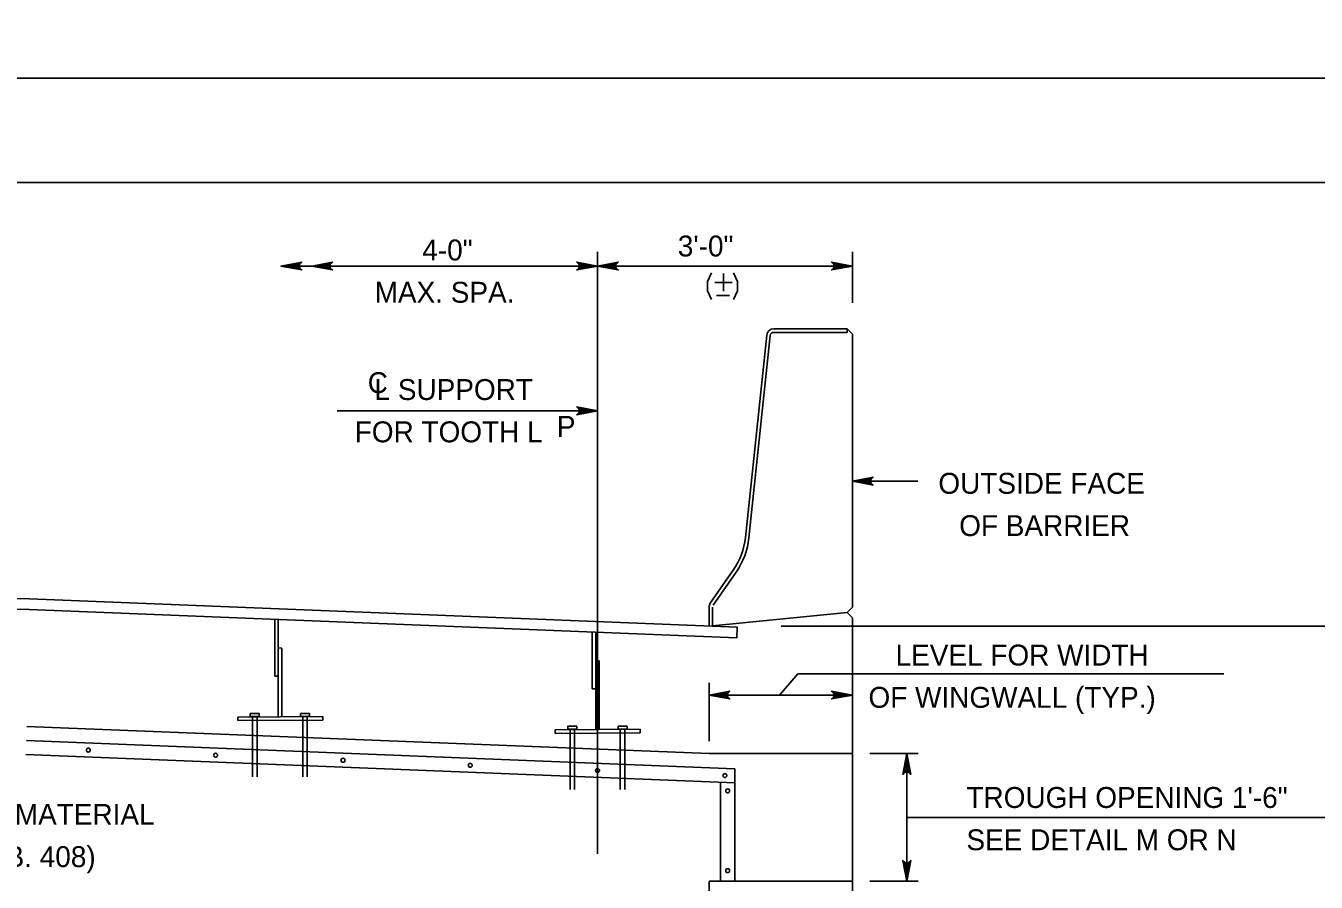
# Model space of a CAD drawing. Extents: x 636530 to 644067, y 294168 to 299122.
# Drawn here: x 638694.2 to 638879.5, y 294647.1 to 294770 of the extents above; entities that cross this region are included whole.
import ezdxf

# ---------------------------------------------------------------- set-up
doc = ezdxf.new("R2010")
doc.units = 0
doc.layers.add('1', color=7, linetype='Continuous')
doc.layers.add('PLT-BNDY', color=7, linetype='Continuous')

msp = doc.modelspace()

# ---------------------------------------------------------------- linework, layer by layer
at = {"layer": '1'}
for p, q in [((638991.78, 294747.48), (638205.78, 294747.48)), ((638776.3, 294737.54), (638776.3, 294651.11)), ((638812.88, 294730.2), (638812.88, 294737.54)), ((638730.86, 294735.5), (638776.3, 294735.5)), ((638776.3, 294735.5), (638812.88, 294735.5)), ((638800.59, 294725.57), (638797.53, 294696.54)), ((638812.11, 294726.48), (638801.6, 294726.48)), ((638812.11, 294725.97), (638801.6, 294725.97)), ((638812.88, 294725.72), (638812.11, 294726.48)), ((638812.11, 294726.48), (638812.11, 294725.97)), ((638812.88, 294725.72), (638812.88, 294686.53)), ((638801.09, 294725.52), (638798.03, 294696.48)), ((638738.92, 294714.72), (638776.3, 294714.72)), ((638822.28, 294704.62), (638812.88, 294704.62)), ((638694.77, 294687.71), (638548.46, 294690.64)), ((638792.48, 294687.12), (638795.78, 294691.85)), ((638792.9, 294686.83), (638796.2, 294691.56)), ((638694.72, 294686.19), (638548.46, 294689.11)), ((638796.36, 294683.65), (638694.77, 294687.71)), ((638796.3, 294682.13), (638694.72, 294686.19)), ((638792.3, 294686.54), (638792.3, 294683.81)), ((638812.11, 294685.77), (638792.3, 294683.81)), ((638792.81, 294686.54), (638792.81, 294683.79)), ((638812.88, 294686.53), (638812.11, 294685.77)), ((638812.88, 294685.01), (638812.11, 294685.77)), ((638812.88, 294685.01), (638812.88, 294665.51)), ((638729.97, 294684.78), (638729.97, 294676.65)), ((638730.48, 294684.76), (638730.48, 294670.8)), ((638796.36, 294683.65), (638796.3, 294682.13)), ((638802.67, 294683.81), (638906.29, 294683.81)), ((638775.54, 294682.96), (638775.54, 294674.82)), ((638776.05, 294682.94), (638776.04, 294668.98)), ((638730.99, 294680.67), (638730.48, 294680.69)), ((638730.99, 294680.67), (638730.98, 294670.8)), ((638776.55, 294678.85), (638776.05, 294678.87)), ((638776.55, 294678.85), (638776.55, 294668.98)), ((638730.48, 294676.62), (638729.97, 294676.65)), ((638792.3, 294667.32), (638792.3, 294675.66)), ((638805.04, 294676.95), (638802.42, 294673.91)), ((638805.04, 294676.95), (638866.18, 294676.95)), ((638776.05, 294674.8), (638775.54, 294674.82)), ((638812.88, 294673.91), (638792.3, 294673.91)), ((638724.67, 294670.76), (638736.87, 294670.85)), ((638724.68, 294670.25), (638724.67, 294670.76)), ((638724.68, 294670.25), (638736.87, 294670.34)), ((638726.79, 294670.84), (638726.79, 294662.17)), ((638727.44, 294670.84), (638727.44, 294662.17)), ((638733.98, 294670.84), (638733.98, 294662.17)), ((638734.63, 294670.84), (638734.63, 294662.17)), ((638736.87, 294670.34), (638736.87, 294670.85)), ((638792.3, 294665.51), (638694.4, 294669.43)), ((638770.24, 294668.93), (638782.43, 294669.02)), ((638770.24, 294668.42), (638770.24, 294668.93)), ((638770.24, 294668.42), (638782.44, 294668.52)), ((638772.36, 294669.02), (638772.36, 294660.35)), ((638773.01, 294669.02), (638773.01, 294660.35)), ((638779.55, 294669.02), (638779.55, 294660.35)), ((638780.2, 294669.02), (638780.2, 294660.35)), ((638782.44, 294668.52), (638782.43, 294669.02)), ((638796, 294663.33), (638694.32, 294667.4)), ((638796, 294661.3), (638694.24, 294665.37)), ((638812.88, 294665.51), (638792.3, 294665.51)), ((638812.88, 294665.51), (638812.88, 294594.27)), ((638822.3, 294665.51), (638815.38, 294665.51)), ((638820.69, 294647.22), (638820.69, 294665.51)), ((638796, 294663.33), (638796, 294647.22)), ((638793.97, 294661.38), (638793.97, 294647.22)), ((638888.91, 294656.36), (638820.69, 294656.36)), ((638812.88, 294647.22), (638792.3, 294647.22)), ((638792.3, 294647.22), (638792.3, 294635.04)), ((638822.3, 294647.22), (638815.38, 294647.22))]:
    msp.add_line(p, q, dxfattribs=at)
for points in [[(638730.86, 294735.5), (638733.85, 294736.06), (638733.73, 294735.98), (638733.62, 294735.9), (638733.56, 294735.8), (638733.5, 294735.7), (638733.48, 294735.6), (638733.46, 294735.5), (638733.48, 294735.4), (638733.5, 294735.3), (638733.56, 294735.2), (638733.62, 294735.1), (638733.73, 294735.02), (638733.85, 294734.94), (638730.86, 294735.5), (638733.73, 294735.02), (638733.62, 294735.1), (638730.86, 294735.5), (638733.56, 294735.2), (638733.5, 294735.3), (638730.86, 294735.5), (638733.48, 294735.4), (638733.46, 294735.5), (638730.86, 294735.5), (638733.48, 294735.6), (638733.5, 294735.7), (638730.86, 294735.5), (638733.56, 294735.8), (638733.62, 294735.9), (638730.86, 294735.5), (638733.73, 294735.98)], [(638735.29, 294735.5), (638738.28, 294736.06), (638738.16, 294735.98), (638738.05, 294735.9), (638737.99, 294735.8), (638737.93, 294735.7), (638737.91, 294735.6), (638737.89, 294735.5), (638737.91, 294735.4), (638737.93, 294735.3), (638737.99, 294735.2), (638738.05, 294735.1), (638738.16, 294735.02), (638738.28, 294734.94), (638735.29, 294735.5), (638738.16, 294735.02), (638738.05, 294735.1), (638735.29, 294735.5), (638737.99, 294735.2), (638737.93, 294735.3), (638735.29, 294735.5), (638737.91, 294735.4), (638737.89, 294735.5), (638735.29, 294735.5), (638737.91, 294735.6), (638737.93, 294735.7), (638735.29, 294735.5), (638737.99, 294735.8), (638738.05, 294735.9), (638735.29, 294735.5), (638738.16, 294735.98)], [(638776.3, 294735.5), (638773.32, 294734.94), (638773.43, 294735.02), (638773.55, 294735.1), (638773.61, 294735.2), (638773.67, 294735.3), (638773.68, 294735.4), (638773.7, 294735.5), (638773.68, 294735.6), (638773.67, 294735.7), (638773.61, 294735.8), (638773.55, 294735.9), (638773.43, 294735.98), (638773.32, 294736.06), (638776.3, 294735.5), (638773.43, 294735.98), (638773.55, 294735.9), (638776.3, 294735.5), (638773.61, 294735.8), (638773.67, 294735.7), (638776.3, 294735.5), (638773.68, 294735.6), (638773.7, 294735.5), (638776.3, 294735.5), (638773.68, 294735.4), (638773.67, 294735.3), (638776.3, 294735.5), (638773.61, 294735.2), (638773.55, 294735.1), (638776.3, 294735.5), (638773.43, 294735.02)], [(638776.3, 294735.5), (638779.28, 294736.06), (638779.17, 294735.98), (638779.05, 294735.9), (638778.99, 294735.8), (638778.93, 294735.7), (638778.92, 294735.6), (638778.9, 294735.5), (638778.92, 294735.4), (638778.93, 294735.3), (638778.99, 294735.2), (638779.05, 294735.1), (638779.17, 294735.02), (638779.28, 294734.94), (638776.3, 294735.5), (638779.17, 294735.02), (638779.05, 294735.1), (638776.3, 294735.5), (638778.99, 294735.2), (638778.93, 294735.3), (638776.3, 294735.5), (638778.92, 294735.4), (638778.9, 294735.5), (638776.3, 294735.5), (638778.92, 294735.6), (638778.93, 294735.7), (638776.3, 294735.5), (638778.99, 294735.8), (638779.05, 294735.9), (638776.3, 294735.5), (638779.17, 294735.98)], [(638812.88, 294735.5), (638809.89, 294734.94), (638810.01, 294735.02), (638810.12, 294735.1), (638810.18, 294735.2), (638810.24, 294735.3), (638810.26, 294735.4), (638810.28, 294735.5), (638810.26, 294735.6), (638810.24, 294735.7), (638810.18, 294735.8), (638810.12, 294735.9), (638810.01, 294735.98), (638809.89, 294736.06), (638812.88, 294735.5), (638810.01, 294735.98), (638810.12, 294735.9), (638812.88, 294735.5), (638810.18, 294735.8), (638810.24, 294735.7), (638812.88, 294735.5), (638810.26, 294735.6), (638810.28, 294735.5), (638812.88, 294735.5), (638810.26, 294735.4), (638810.24, 294735.3), (638812.88, 294735.5), (638810.18, 294735.2), (638810.12, 294735.1), (638812.88, 294735.5), (638810.01, 294735.02)], [(638792.66, 294734.53), (638792.06, 294733.26), (638792.06, 294731.96), (638792.66, 294730.69)], [(638793.12, 294733.14), (638795.63, 294733.14)], [(638794.36, 294731.87), (638794.36, 294734.41)], [(638795.81, 294734.53), (638796.41, 294733.26), (638796.41, 294731.96), (638795.81, 294730.69)], [(638793.36, 294731.25), (638795.24, 294731.25)], [(638776.3, 294714.72), (638773.32, 294714.16), (638773.43, 294714.24), (638773.55, 294714.32), (638773.61, 294714.42), (638773.67, 294714.52), (638773.68, 294714.62), (638773.7, 294714.72), (638773.68, 294714.82), (638773.67, 294714.92), (638773.61, 294715.02), (638773.55, 294715.12), (638773.43, 294715.2), (638773.32, 294715.28), (638776.3, 294714.72), (638773.43, 294715.2), (638773.55, 294715.12), (638776.3, 294714.72), (638773.61, 294715.02), (638773.67, 294714.92), (638776.3, 294714.72), (638773.68, 294714.82), (638773.7, 294714.72), (638776.3, 294714.72), (638773.68, 294714.62), (638773.67, 294714.52), (638776.3, 294714.72), (638773.61, 294714.42), (638773.55, 294714.32), (638776.3, 294714.72), (638773.43, 294714.24)], [(638812.88, 294704.62), (638815.86, 294705.18), (638815.74, 294705.1), (638815.63, 294705.02), (638815.57, 294704.92), (638815.51, 294704.82), (638815.49, 294704.72), (638815.48, 294704.62), (638815.49, 294704.52), (638815.51, 294704.42), (638815.57, 294704.32), (638815.63, 294704.22), (638815.74, 294704.14), (638815.86, 294704.06), (638812.88, 294704.62), (638815.74, 294704.14), (638815.63, 294704.22), (638812.88, 294704.62), (638815.57, 294704.32), (638815.51, 294704.42), (638812.88, 294704.62), (638815.49, 294704.52), (638815.48, 294704.62), (638812.88, 294704.62), (638815.49, 294704.72), (638815.51, 294704.82), (638812.88, 294704.62), (638815.57, 294704.92), (638815.63, 294705.02), (638812.88, 294704.62), (638815.74, 294705.1)], [(638792.3, 294673.91), (638795.28, 294674.47), (638795.17, 294674.39), (638795.05, 294674.31), (638795, 294674.21), (638794.94, 294674.11), (638794.92, 294674.01), (638794.9, 294673.91), (638794.92, 294673.81), (638794.94, 294673.71), (638795, 294673.61), (638795.05, 294673.51), (638795.17, 294673.44), (638795.28, 294673.36), (638792.3, 294673.91), (638795.17, 294673.44), (638795.05, 294673.51), (638792.3, 294673.91), (638795, 294673.61), (638794.94, 294673.71), (638792.3, 294673.91), (638794.92, 294673.81), (638794.9, 294673.91), (638792.3, 294673.91), (638794.92, 294674.01), (638794.94, 294674.11), (638792.3, 294673.91), (638795, 294674.21), (638795.05, 294674.31), (638792.3, 294673.91), (638795.17, 294674.39)], [(638812.88, 294673.91), (638809.89, 294673.36), (638810.01, 294673.44), (638810.12, 294673.51), (638810.18, 294673.61), (638810.24, 294673.71), (638810.26, 294673.81), (638810.28, 294673.91), (638810.26, 294674.01), (638810.24, 294674.11), (638810.18, 294674.21), (638810.12, 294674.31), (638810.01, 294674.39), (638809.89, 294674.47), (638812.88, 294673.91), (638810.01, 294674.39), (638810.12, 294674.31), (638812.88, 294673.91), (638810.18, 294674.21), (638810.24, 294674.11), (638812.88, 294673.91), (638810.26, 294674.01), (638810.28, 294673.91), (638812.88, 294673.91), (638810.26, 294673.81), (638810.24, 294673.71), (638812.88, 294673.91), (638810.18, 294673.61), (638810.12, 294673.51), (638812.88, 294673.91), (638810.01, 294673.44)], [(638820.69, 294665.51), (638821.25, 294662.53), (638821.09, 294662.76), (638820.89, 294662.87), (638820.69, 294662.91), (638820.49, 294662.87), (638820.29, 294662.76), (638820.13, 294662.53), (638820.69, 294665.51), (638820.29, 294662.76), (638820.49, 294662.87), (638820.69, 294665.51), (638820.69, 294662.91), (638820.89, 294662.87), (638820.69, 294665.51), (638821.09, 294662.76)], [(638820.69, 294647.22), (638820.13, 294650.2), (638820.29, 294649.97), (638820.49, 294649.85), (638820.69, 294649.82), (638820.89, 294649.85), (638821.09, 294649.97), (638821.25, 294650.2), (638820.69, 294647.22), (638821.09, 294649.97), (638820.89, 294649.85), (638820.69, 294647.22), (638820.69, 294649.82), (638820.49, 294649.85), (638820.69, 294647.22), (638820.29, 294649.97)]]:
    msp.add_lwpolyline(points, dxfattribs=at)
for points in [[(638726.46, 294670.84), (638727.74, 294670.84), (638727.74, 294671.26), (638726.46, 294671.26)], [(638734.97, 294670.84), (638733.68, 294670.84), (638733.68, 294671.26), (638734.97, 294671.26)], [(638772.02, 294669.02), (638773.31, 294669.02), (638773.31, 294669.44), (638772.02, 294669.44)], [(638780.54, 294669.02), (638779.25, 294669.02), (638779.25, 294669.44), (638780.54, 294669.44)]]:
    msp.add_lwpolyline(points, close=True, dxfattribs=at)
for centre in [(638703.21, 294666.02), (638721.48, 294665.29), (638739.76, 294664.56), (638758.03, 294663.83), (638776.3, 294663.1), (638794.58, 294662.37), (638794.98, 294660.17), (638794.98, 294648.72)]:
    msp.add_circle(centre, 0.281, dxfattribs=at)
for centre, radius, start, end in [((638801.6, 294725.47), 1.02, 90, 173.9805), ((638801.6, 294725.47), 0.507, 90, 173.9805), ((638787.55, 294697.59), 10.03, 325.1407, 353.9805), ((638787.55, 294697.59), 10.54, 325.1407, 353.9805), ((638793.32, 294686.54), 1.02, 145.1407, 180), ((638793.32, 294686.54), 1.02, 145.1407, 180)]:
    msp.add_arc(centre, radius, start, end, dxfattribs=at)
at = {"layer": 'PLT-BNDY'}
for points in [[(638165.78, 295356.48), (639006.78, 295356.48), (639006.78, 294762.48), (638165.78, 294762.48)], [(638165.78, 294762.48), (639006.78, 294762.48), (639006.78, 294168.48), (638165.78, 294168.48)]]:
    msp.add_lwpolyline(points, close=True, dxfattribs=at)

# ---------------------------------------------------------------- texts
at = {"layer": '1'}
for s, p in [('4-0"', (638751.15, 294736.3)), ('3\'-0"', (638787.82, 294736.87)), ('MAX. SPA.', (638744.31, 294730.23)), ('C', (638743.31, 294717.26)), ('L SUPPORT', (638744.29, 294716.27)), ('FOR TOOTH L', (638741.45, 294710.2)), ('P', (638770.46, 294710.98)), ('OUTSIDE FACE', (638825.22, 294702.81)), ('OF BARRIER', (638828.21, 294696.74)), ('LEVEL FOR WIDTH', (638819.08, 294678.16)), ('OF WINGWALL (TYP.)', (638815.19, 294672.09)), ('TROUGH OPENING 1\'-6"', (638829.25, 294657.72)), ('RUBBERIZED TROUGH MATERIAL', (638647.19, 294655.3)), ('SEE DETAIL M OR N', (638829.25, 294651.65)), ('(SECTION 1020.2(h) PUB. 408)', (638647.19, 294649.23))]:
    msp.add_text(s, height=3, dxfattribs=at).set_placement(p)

doc.saveas('drawing.dxf')
